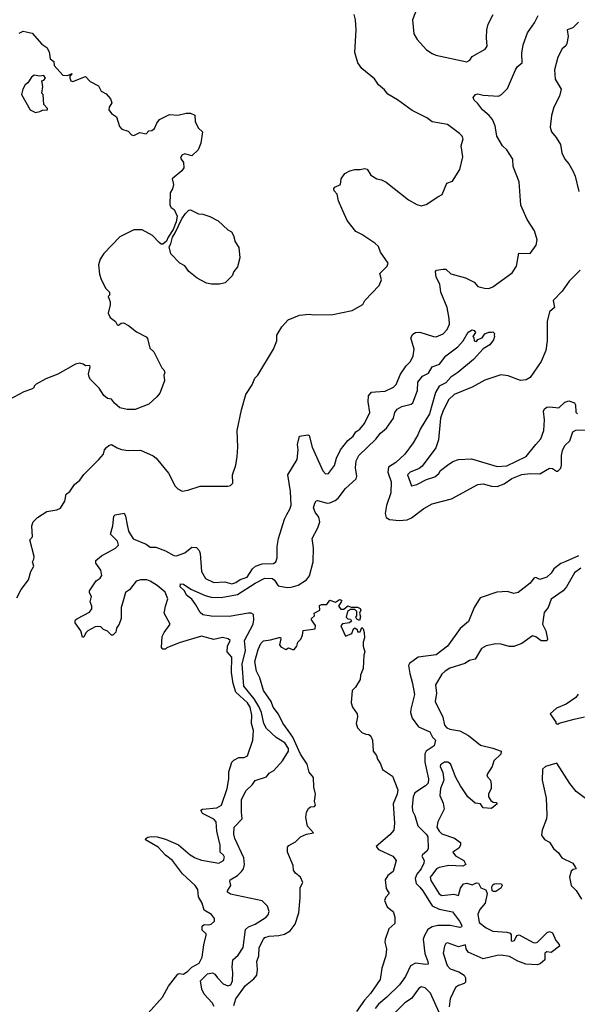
# Model space of a CAD drawing. Extents: x 1933546 to 2138868, y 524910 to 667279.
# Tile 427 of 466: x 2082510 to 2086545, y 596134 to 603257. Entities that reach past the tile are written whole.
import ezdxf

# ---------------------------------------------------------------- set-up
doc = ezdxf.new("R2010")
doc.units = 0

msp = doc.modelspace()

# ---------------------------------------------------------------- linework, layer by layer
at = {"layer": '0CON10XD'}
for points in [[(2085392, 603355), (2085352.9, 603255), (2085362.5, 603155), (2085386, 603115), (2085455, 603040), (2085495, 603012), (2085521.7, 603001.7), (2085747, 602953), (2085766.7, 602965), (2085785, 602990), (2085877.5, 603045), (2085893.3, 603065), (2085887.1, 603125), (2085890, 603185), (2085901.4, 603225), (2085935.8, 603295)], [(2082490, 599075), (2082520, 599135), (2082573.3, 599205), (2082590, 599265), (2082612.5, 599305), (2082602.5, 599335), (2082612.5, 599355), (2082613.3, 599375), (2082583.3, 599495), (2082603, 599517), (2082597.5, 599595), (2082607.5, 599625), (2082637.5, 599655), (2082705, 599700), (2082779.3, 599710.7), (2082805, 599722.5), (2082836.2, 599775), (2082846.7, 599825), (2082873.3, 599845), (2082906, 599894), (2082945, 599926.7), (2082973.4, 599966.6), (2083082, 600075), (2083116.2, 600115), (2083123.8, 600145), (2083138.3, 600161.7), (2083155, 600176.7), (2083175, 600183.3), (2083215, 600158.8), (2083247.3, 600147.3), (2083295, 600140.8), (2083385, 600143.8), (2083475, 600103.3), (2083496.7, 600085), (2083586.8, 599976.8), (2083635, 599882.5), (2083653.9, 599863.9), (2083685, 599847.5), (2083726.4, 599853.6), (2083817, 599883), (2084015, 599882.9), (2084035, 599888), (2084051.2, 599905), (2084050, 599965), (2084073.3, 600035), (2084083.6, 600096.4), (2084088.8, 600165), (2084084, 600285), (2084113.8, 600435), (2084147.5, 600545), (2084193.3, 600615), (2084212.5, 600665), (2084232.5, 600685), (2084345.9, 600874.1), (2084371.2, 600935), (2084370, 600975), (2084406.7, 601035), (2084453.9, 601086.1), (2084535, 601120), (2084605, 601126), (2084635, 601121.2), (2084775, 601123.8), (2084915, 601152.5), (2084993, 601197), (2085007.5, 601225), (2085112.5, 601335), (2085127.5, 601375), (2085115, 601420), (2085170, 601475), (2085176.2, 601495), (2085120, 601575), (2085105.5, 601615.5), (2085080.9, 601640.9), (2084985, 601704.3), (2084942, 601725), (2084880.8, 601805), (2084847.5, 601875), (2084816.1, 601946.1), (2084807.5, 601995), (2084785, 602020), (2084782.5, 602035), (2084790, 602045), (2084832.5, 602065), (2084836.7, 602105), (2084862.5, 602145), (2084900, 602165), (2084935, 602173.3), (2084975, 602173.8), (2085005, 602181.2), (2085025, 602176.7), (2085051.7, 602131.7), (2085095, 602106.2), (2085128.8, 602098.8), (2085162.1, 602082.1), (2085323.3, 601955), (2085385, 601920), (2085415, 601910), (2085450.7, 601919.3), (2085535, 601976.7), (2085567.7, 601992.3), (2085601.2, 602075), (2085641.7, 602088.3), (2085695.8, 602174.2), (2085715.8, 602264.2), (2085704, 602345), (2085718.8, 602395), (2085711.2, 602415), (2085693.3, 602435), (2085605, 602500), (2085495, 602519.2), (2085457, 602547), (2085351.3, 602601.3), (2085245, 602677.5), (2085175, 602718.6), (2085149.6, 602749.6), (2085105.7, 602785), (2085078.7, 602828.7), (2084985, 602903.8), (2084957.1, 602945), (2084935, 603020), (2084945.7, 603185), (2084940.8, 603255), (2084931.4, 603295)], [(2085874, 601316), (2085905, 601313.3), (2085935, 601325.5), (2086074.5, 601425), (2086106.4, 601473.6), (2086122.5, 601567.5), (2086205, 601566.9), (2086246.7, 601625), (2086255.4, 601665), (2086235, 601728.8), (2086181.9, 601811.9), (2086137.3, 601915), (2086124.6, 602085), (2086081.1, 602195), (2086078.5, 602248.5), (2086034.6, 602314.6), (2086003.5, 602345), (2085962.1, 602415), (2085950.2, 602490.2), (2085931.5, 602535), (2085908.5, 602565), (2085860, 602605), (2085824.1, 602654.1), (2085800, 602675), (2085792.5, 602695), (2085807.5, 602715), (2085825, 602720), (2085865, 602711.1), (2085975, 602704.2), (2085996.2, 602715), (2086039.4, 602760.6), (2086097.5, 602895), (2086112.2, 602917.8), (2086145.7, 602945), (2086143.1, 603015), (2086154, 603075), (2086185, 603163.3), (2086235.5, 603234.5), (2086261.7, 603288.3)], [(2086555, 603240), (2086512.7, 603197.3), (2086472.5, 603185), (2086480, 603135), (2086469.4, 603085), (2086461.3, 603068.7), (2086435, 603046.2), (2086404, 602986), (2086379.1, 602895), (2086385, 602826.7), (2086427.5, 602755), (2086415.6, 602705), (2086375.6, 602625), (2086357.5, 602565), (2086349.8, 602479.8), (2086358.9, 602445), (2086393.5, 602405), (2086423.3, 602355), (2086433.3, 602295), (2086455, 602248.8), (2086485, 602213.8), (2086512.5, 602165), (2086529.2, 602125), (2086555.8, 602015)], [(2082505, 603158.8), (2082535, 603174.4), (2082598.9, 603158.9), (2082670.7, 603080.7), (2082706.2, 603055), (2082722.5, 603025), (2082730, 602975), (2082757.5, 602955), (2082760, 602925), (2082822.5, 602855), (2082856.7, 602853.3), (2082888.3, 602868.3), (2082872.5, 602847.5), (2082873.3, 602836.7), (2082880, 602815), (2082895, 602809.2), (2082985, 602846), (2083020.4, 602810.4), (2083079.5, 602779.5), (2083099.1, 602739.1), (2083135, 602720.8), (2083166, 602685), (2083176.7, 602655), (2083156.1, 602623.9), (2083154, 602605), (2083175, 602578.8), (2083210, 602555), (2083232.5, 602485), (2083250, 602465), (2083295, 602450), (2083320, 602425), (2083335, 602420), (2083379.3, 602440.7), (2083425, 602432.5), (2083445, 602452.5), (2083465, 602456.7), (2083485, 602471.2), (2083502, 602508), (2083522.5, 602535), (2083595, 602572.5), (2083655, 602567.5), (2083715, 602582), (2083745, 602582), (2083776.2, 602566.2), (2083779.7, 602519.7), (2083802.5, 602475), (2083833.3, 602445), (2083821.2, 602365), (2083802.5, 602315), (2083755, 602273.3), (2083705, 602287.5), (2083683.3, 602276.7), (2083672.5, 602255), (2083694.3, 602225), (2083696.7, 602185), (2083683.3, 602165), (2083613.6, 602106.4), (2083623.8, 602065), (2083615, 602032.5), (2083598.8, 602005), (2083596.7, 601915), (2083605, 601897.5), (2083627.5, 601885), (2083650, 601835), (2083641.2, 601795), (2083620, 601740), (2083583.8, 601685), (2083571.2, 601655), (2083545, 601633.3), (2083533.8, 601633.8), (2083520, 601645), (2083470, 601695), (2083395, 601737.5), (2083335, 601737.5), (2083235, 601687.5), (2083117.5, 601565), (2083093.3, 601525), (2083080, 601485), (2083087, 601417), (2083098.3, 601378.3), (2083133, 601313), (2083160, 601285), (2083160, 601265), (2083150, 601255), (2083163.3, 601215), (2083163.3, 601195), (2083150, 601135), (2083165, 601102.5), (2083203.8, 601073.8), (2083215, 601050), (2083225, 601047.5), (2083245, 601062.5), (2083260, 601065), (2083297.5, 601045), (2083355, 601000), (2083423.9, 600963.9), (2083435, 600950), (2083451.7, 600881.7), (2083480, 600855), (2083539.3, 600739.3), (2083552.5, 600725), (2083560, 600705), (2083553.3, 600685), (2083557.5, 600645), (2083523.6, 600556.4), (2083501.7, 600528.3), (2083445, 600476.7), (2083345, 600437.5), (2083287, 600437), (2083235, 600450), (2083195, 600482.5), (2083175, 600512.5), (2083145, 600517.5), (2083118.3, 600538.3), (2083085, 600592.5), (2083022.5, 600655), (2083012.3, 600672.3), (2083008, 600695), (2083020, 600745), (2083016.7, 600756.7), (2082985, 600752.5), (2082970, 600765), (2082945, 600772.5), (2082913.6, 600766.4), (2082786.1, 600693.9), (2082698.3, 600658.3), (2082629.3, 600620.7), (2082613.9, 600606.1), (2082612.5, 600595), (2082595.9, 600584.1), (2082540, 600565), (2082395, 600487.5)], [(2082625, 602586.7), (2082655, 602592.5), (2082675, 602602.5), (2082710, 602605), (2082710, 602615), (2082683.6, 602643.6), (2082680, 602715), (2082670, 602725), (2082677.5, 602775), (2082670, 602815), (2082685, 602820), (2082696.7, 602835), (2082685, 602852.5), (2082655, 602847.5), (2082615, 602856.7), (2082595, 602842.5), (2082569.3, 602800.7), (2082550, 602785), (2082532.5, 602755), (2082522.5, 602715), (2082586.1, 602606.1), (2082625, 602586.7)], [(2083897, 601343), (2083860.7, 601350.7), (2083795, 601386.7), (2083733.3, 601435), (2083705.9, 601475.9), (2083667.5, 601495), (2083603, 601563), (2083592, 601615), (2083603.8, 601635), (2083616, 601685), (2083635.5, 601714.5), (2083682.5, 601817.5), (2083708.8, 601855), (2083735, 601880), (2083745, 601882.5), (2083805, 601853.3), (2083835, 601850), (2083885, 601832.5), (2083945, 601802.5), (2084017, 601737), (2084043, 601723), (2084057.5, 601695), (2084069.3, 601649.3), (2084095, 601610), (2084103.3, 601535), (2084085, 601470), (2084060, 601435), (2084046.4, 601403.6), (2083996.4, 601353.6), (2083955, 601343.3), (2083897, 601343)], [(2083440.7, 596069.3), (2083543, 596187), (2083587.5, 596265), (2083655, 596352.5), (2083665, 596356.7), (2083695, 596352.5), (2083725.4, 596374.6), (2083755, 596403.8), (2083807.8, 596432.2), (2083830, 596475), (2083841.2, 596565), (2083860, 596635), (2083860, 596645), (2083830.9, 596670.9), (2083830.5, 596699.5), (2083845, 596712.5), (2083875, 596708.8), (2083895, 596713.3), (2083920, 596735), (2083920, 596755), (2083898.8, 596785), (2083843.8, 596815), (2083830, 596865), (2083802.7, 596912.7), (2083800, 596965), (2083780, 596995), (2083688.6, 597078.6), (2083615, 597174.4), (2083565, 597214.4), (2083512.1, 597272.1), (2083420, 597325), (2083423.8, 597335), (2083436.9, 597343.1), (2083465, 597348.5), (2083505, 597345.5), (2083565, 597329.5), (2083658.5, 597288.5), (2083744.3, 597215), (2083780, 597195), (2083825, 597176.7), (2083855, 597172.5), (2083950, 597155), (2083983.8, 597175), (2083992.3, 597197.7), (2083985, 597214), (2083960.5, 597235), (2083961.8, 597285), (2083936.7, 597386.7), (2083931.2, 597455), (2083915, 597473.3), (2083831.9, 597515), (2083821.2, 597538.8), (2083832.9, 597547.1), (2083935.5, 597554.5), (2083970.8, 597575), (2084010.8, 597695), (2084023.1, 597765), (2084022.7, 597815), (2084045.6, 597885), (2084058.6, 597901.4), (2084095, 597920), (2084135, 597919.4), (2084158.3, 597931.7), (2084198, 598045), (2084201.4, 598115), (2084186.6, 598166.6), (2084189.8, 598225), (2084176.7, 598285), (2084159.2, 598315), (2084075, 598391.9), (2084055.2, 598455), (2084043.8, 598535), (2084045.7, 598645.7), (2084012, 598685), (2084014.4, 598725.6), (2084032.5, 598765), (2084018.3, 598778.3), (2083977, 598787), (2083915, 598774), (2083825, 598797.3), (2083665, 598750), (2083575, 598713.3), (2083565, 598703.8), (2083545, 598703.8), (2083536.7, 598715), (2083542, 598795), (2083556, 598825), (2083598.8, 598885), (2083556.2, 598965), (2083563.8, 599015), (2083582.3, 599067.7), (2083562.9, 599115), (2083505, 599164.6), (2083455, 599196.5), (2083430, 599205), (2083385, 599204.4), (2083353.3, 599195), (2083305, 599132.5), (2083275, 599112.5), (2083253.6, 599036.4), (2083243.3, 599005), (2083243.3, 598925), (2083230, 598885), (2083210.8, 598855), (2083205, 598826.7), (2083185, 598803.8), (2083173.3, 598805), (2083145, 598833.8), (2083116.4, 598846.4), (2083097.5, 598865), (2083075, 598868), (2083055, 598864.2), (2083003.3, 598835), (2082989.3, 598820.7), (2082975, 598790), (2082965, 598790), (2082951.2, 598835), (2082910, 598895), (2082910, 598905), (2082913.3, 598915), (2082927.5, 598925), (2083015, 598972), (2083030.8, 598995), (2083031.2, 599015), (2083020, 599045), (2083030.6, 599085), (2083015, 599110), (2083014.4, 599125), (2083063.1, 599196.9), (2083093, 599217), (2083103, 599237), (2083096.2, 599275), (2083061.9, 599325), (2083061.2, 599345), (2083100.8, 599379.2), (2083203.3, 599435), (2083223.8, 599455), (2083216.7, 599485), (2083166, 599535), (2083183.2, 599596.8), (2083190, 599665), (2083200, 599675), (2083265, 599686.7), (2083275.6, 599665.6), (2083288.1, 599601.9), (2083298.1, 599558.1), (2083331.1, 599501.1), (2083425, 599462.2), (2083455, 599442.3), (2083495, 599441.5), (2083564.7, 599414.7), (2083625, 599381.5), (2083645, 599378.9), (2083705, 599401.4), (2083755, 599440.6), (2083788.9, 599438.9), (2083808.2, 599418.2), (2083815.5, 599395.5), (2083826, 599265), (2083855.6, 599215.6), (2083915, 599185.7), (2083995, 599190.9), (2084045.6, 599175.6), (2084075, 599184.6), (2084105, 599207.2), (2084155, 599223.4), (2084195, 599283.8), (2084216.9, 599305), (2084265, 599320.3), (2084346.5, 599323.5), (2084364.3, 599335), (2084374.2, 599365), (2084372.9, 599445), (2084383.1, 599505), (2084425.8, 599645), (2084441.9, 599678.1), (2084465, 599716.2), (2084474.4, 599745.6), (2084469.5, 599845), (2084450, 599965), (2084516.9, 600075), (2084524.4, 600145), (2084520.5, 600185), (2084534.3, 600245), (2084595, 600254.3), (2084605, 600248.8), (2084625.4, 600165), (2084704.7, 599994.7), (2084723, 599973), (2084745, 599974), (2084788, 600032), (2084803.1, 600085), (2084831.9, 600145), (2084885, 600212.5), (2084924.3, 600245), (2084942.5, 600275), (2084972, 600295), (2085004.2, 600335), (2085042.9, 600415), (2085032.1, 600492.1), (2085034.4, 600535), (2085055, 600562.5), (2085085.7, 600565.7), (2085155, 600570), (2085215, 600598.6), (2085235, 600618), (2085266.7, 600693.3), (2085307.6, 600752.4), (2085338.9, 600785), (2085357.5, 600825), (2085363.6, 600873.6), (2085341.5, 600955), (2085355, 600982.9), (2085375, 600993.1), (2085405, 600995.6), (2085505, 600964.4), (2085525, 600963.3), (2085575, 600984.4), (2085604.4, 601015), (2085619.4, 601055), (2085618.9, 601095), (2085602.3, 601175), (2085558.5, 601285), (2085549.6, 601345), (2085523.8, 601395), (2085520, 601435), (2085525.8, 601444.2), (2085575, 601453.6), (2085595, 601451.8), (2085629.6, 601419.6), (2085735, 601390.8), (2085799.1, 601359.1), (2085825, 601326.2), (2085874, 601316)], [(2086565.9, 601444.1), (2086487.3, 601365), (2086436.2, 601293.8), (2086369.5, 601225), (2086380.6, 601175), (2086344.5, 601145), (2086327.5, 601075), (2086327.1, 600935), (2086317.5, 600865), (2086282.9, 600785), (2086205, 600668.6), (2086175, 600651.5), (2086135, 600647.5), (2086045, 600680), (2085993, 600687), (2085875, 600649.6), (2085785, 600598.7), (2085655, 600546.7), (2085615, 600508.9), (2085575, 600430.6), (2085555, 600374), (2085541.1, 600218.9), (2085520.4, 600159.6), (2085423.6, 600026.4), (2085400.5, 600009.5), (2085336, 599985), (2085317.5, 599965), (2085345, 599886.2), (2085385, 599893.8), (2085455, 599931.4), (2085515, 599949.2), (2085544, 599975), (2085556.2, 599995), (2085605.9, 600034.1), (2085645, 600060), (2085685, 600076.2), (2085780.7, 600080.7), (2085964.5, 600024.5), (2086035, 600030), (2086175, 600096.4), (2086245.2, 600184.8), (2086280.5, 600225), (2086303.8, 600285), (2086307.9, 600362.1), (2086300.8, 600425), (2086307.1, 600442.9), (2086325, 600453.5), (2086345, 600456.4), (2086411.6, 600448.4), (2086455, 600490.9), (2086485, 600500.8), (2086524.6, 600484.6), (2086531.4, 600471.4), (2086535, 600418.6), (2086546.2, 600406.2)], [(2083918.3, 596118.3), (2083902.2, 596145), (2083845, 596208.8), (2083828.1, 596245), (2083817.1, 596305), (2083868.4, 596355), (2083905, 596362.4), (2083923.2, 596353.2), (2083941.2, 596325), (2083982.3, 596282.3), (2084015, 596267.4), (2084037.3, 596275), (2084049.1, 596305), (2084051.4, 596365), (2084046.3, 596403.7), (2084052.8, 596455), (2084091.2, 596488.8), (2084126.8, 596545), (2084144.1, 596675), (2084165, 596694.7), (2084215, 596714.3), (2084294.5, 596765), (2084307.7, 596782.3), (2084314.6, 596805), (2084302.7, 596845), (2084265, 596882.1), (2084035, 596930), (2084013.8, 596945), (2084013.3, 596955), (2084026.7, 596975), (2084038.8, 596995), (2084030, 597025), (2084033.3, 597035), (2084085, 597065.6), (2084116, 597094), (2084129.7, 597115), (2084136.7, 597145), (2084132.1, 597195), (2084066.2, 597335), (2084058.8, 597365), (2084062.5, 597415), (2084120.6, 597475), (2084113.8, 597523.8), (2084116.2, 597615), (2084148.2, 597681.8), (2084195.6, 597725), (2084215, 597752.5), (2084295, 597780.8), (2084315, 597806), (2084348.6, 597825), (2084411.5, 597895), (2084455.9, 597965), (2084455, 597985.5), (2084428.8, 598025), (2084365.4, 598065), (2084295, 598128.5), (2084277.4, 598165), (2084260.2, 598245), (2084239.8, 598289.8), (2084207.8, 598345), (2084132.5, 598435), (2084120.3, 598595), (2084144.6, 598695), (2084137.3, 598765), (2084198.8, 598885), (2084204.8, 598915), (2084202.5, 598955), (2084185, 598963.4), (2084165, 598963.6), (2084025, 598939.8), (2083895, 598942), (2083835, 598951.2), (2083815, 598968.8), (2083784.4, 599025), (2083754.5, 599065), (2083717.8, 599095), (2083702.5, 599125), (2083671.1, 599155), (2083673.3, 599175), (2083695, 599174), (2083748.7, 599138.7), (2083851.2, 599091.2), (2083895, 599079.4), (2083968.3, 599078.3), (2084085, 599100), (2084215, 599181.9), (2084285, 599216.6), (2084339.2, 599215), (2084355, 599202.2), (2084380.8, 599160.8), (2084445, 599149.8), (2084475, 599151.3), (2084525, 599166), (2084584.7, 599205), (2084606.7, 599235), (2084634.7, 599335), (2084636, 599436), (2084626.9, 599505), (2084668, 599582), (2084681.1, 599625), (2084675, 599658), (2084647.5, 599695), (2084635.5, 599725), (2084645, 599760), (2084655, 599776.2), (2084665, 599779.2), (2084735, 599758.8), (2084755, 599760.9), (2084791.7, 599778.3), (2084815, 599796.7), (2084866.9, 599865), (2084944.5, 599935.5), (2084950.9, 599955), (2084940.8, 600015), (2084945.2, 600064.8), (2084964.8, 600105.2), (2085088.4, 600221.6), (2085122.2, 600265), (2085165, 600301.1), (2085214.4, 600375), (2085225.5, 600415), (2085241.2, 600438.8), (2085275, 600458.8), (2085343.8, 600476.2), (2085355, 600484.3), (2085388.6, 600575), (2085392, 600635), (2085425, 600678.9), (2085468.9, 600701.1), (2085494.6, 600745.4), (2085548, 600765), (2085595, 600824.4), (2085679.6, 600890.4), (2085719.2, 600935), (2085755, 600995.8), (2085785, 601012.5), (2085799.3, 601009.3), (2085807.5, 600995), (2085790, 600965), (2085797, 600957), (2085800, 600935), (2085815, 600930), (2085826.4, 600943.6), (2085857.5, 600955), (2085876.4, 600983.6), (2085905, 600996.7), (2085925, 600997.5), (2085935, 601000), (2085947, 600987), (2085942.5, 600975), (2085946.7, 600965), (2085938.3, 600941.7), (2085913.3, 600905), (2085864.5, 600875.5), (2085795, 600798), (2085681.4, 600705), (2085629.7, 600670.3), (2085595, 600630.5), (2085545, 600606.7), (2085520, 600560), (2085476.8, 600405), (2085407.3, 600295), (2085392.1, 600255), (2085357.1, 600195), (2085296.5, 600113.5), (2085233.1, 600055), (2085179.3, 600020.7), (2085173.2, 599985), (2085198.4, 599915), (2085196.9, 599835), (2085165, 599743.3), (2085155.6, 599684.4), (2085162, 599655), (2085185, 599641.1), (2085255.8, 599634.2), (2085315, 599638.9), (2085345, 599654.4), (2085435, 599721.1), (2085495, 599754.5), (2085635, 599792.2), (2085825, 599893.8), (2085865, 599900.4), (2085925, 599882), (2085965, 599880.8), (2086015, 599898.9), (2086072.5, 599937.5), (2086145, 599967.3), (2086204.1, 599974.1), (2086275, 599972.5), (2086345, 600012), (2086365, 600011.2), (2086395, 599990), (2086405, 599990), (2086425, 600013.3), (2086430.9, 600035), (2086431.8, 600105), (2086439.2, 600140.8), (2086455, 600176), (2086490.3, 600209.7), (2086512.9, 600275), (2086535, 600287.8), (2086665, 600289.8)], [(2086555, 599378.3), (2086463.3, 599336.7), (2086425, 599322.3), (2086375.6, 599285), (2086355, 599253.3), (2086325, 599224.5), (2086275, 599207.8), (2086245, 599220.9), (2086231.9, 599218.1), (2086205, 599182), (2086116.2, 599113.8), (2086085, 599106.5), (2086040.9, 599120.9), (2085963.9, 599116.1), (2085842, 599075), (2085799.6, 599005), (2085757.5, 598902.5), (2085696.9, 598853.1), (2085605, 598725.6), (2085525, 598661.5), (2085393.6, 598646.4), (2085330.5, 598599.5), (2085324.4, 598585), (2085333.3, 598526.7), (2085353.8, 598455), (2085366.6, 598375), (2085339.6, 598270.4), (2085338.5, 598245), (2085351.1, 598205), (2085395, 598141.1), (2085476.9, 598105), (2085497.8, 598067.8), (2085520, 598045), (2085508.8, 598005), (2085450.6, 597965), (2085442.8, 597947.3), (2085441.7, 597885), (2085467.8, 597765), (2085465.7, 597735), (2085446.1, 597713.9), (2085370.4, 597665), (2085358.5, 597635), (2085350.5, 597565), (2085352.2, 597535), (2085370.2, 597500.2), (2085390.7, 597425), (2085451.5, 597365), (2085462.9, 597345), (2085465, 597260), (2085457, 597243), (2085424.3, 597215), (2085421.1, 597205), (2085436.7, 597175), (2085434.2, 597155), (2085414.8, 597115), (2085383, 597075), (2085371.4, 597045), (2085379.2, 597009.2), (2085405, 596981.4), (2085428.1, 596955), (2085495, 596847.3), (2085545, 596823), (2085643, 596803), (2085693.5, 596735), (2085709.2, 596705), (2085708, 596695), (2085695, 596690), (2085625, 596703.5), (2085535, 596704), (2085495.9, 596694.1), (2085464.7, 596675.3), (2085438.3, 596631.7), (2085430, 596605), (2085441.5, 596501.5), (2085464.4, 596445), (2085466.2, 596425), (2085448.1, 596421.9), (2085375, 596433.1), (2085338.5, 596411.5), (2085301.2, 596335), (2085257.9, 596275), (2085167.7, 596185), (2085105.9, 596135), (2085083.2, 596105)], [(2086570.7, 599289.3), (2086524.6, 599255), (2086467.7, 599155), (2086443.9, 599126.1), (2086355.6, 599065), (2086334.2, 599005.8), (2086305, 598968.6), (2086293.9, 598883.9), (2086316.5, 598835), (2086329.2, 598775), (2086325, 598764), (2086285, 598764.5), (2086245, 598793.1), (2086221.2, 598798.8), (2086145, 598744.4), (2086085, 598722.7), (2086053.1, 598723.1), (2085995, 598739.2), (2085955, 598741.9), (2085885, 598727.5), (2085852.8, 598707.2), (2085805, 598631.1), (2085765, 598622.2), (2085730.9, 598599.1), (2085623.8, 598565), (2085588, 598545), (2085565, 598523.8), (2085520, 598445), (2085525.7, 598385), (2085516.7, 598325), (2085571.9, 598211.9), (2085584.4, 598154.4), (2085601.2, 598135), (2085622.5, 598125), (2085695, 598112.7), (2085757.8, 598077.8), (2085845, 598009.2), (2085935, 597988.1), (2085993.3, 597965), (2085992.5, 597945), (2085940.8, 597895), (2085929.6, 597855), (2085891.5, 597795), (2085895, 597778.8), (2085916.7, 597755), (2085922.5, 597725), (2085922.5, 597695), (2085902.5, 597655), (2085903.8, 597635), (2085918.8, 597608.8), (2085937.1, 597597.1), (2085957.5, 597595), (2085966.2, 597585), (2085925, 597550), (2085865, 597556.7), (2085843.6, 597583.6), (2085805, 597590), (2085753.8, 597635), (2085698.8, 597715), (2085666, 597775), (2085628.8, 597875), (2085607.5, 597885), (2085585, 597885.6), (2085555, 597866.7), (2085552.5, 597855), (2085571.1, 597811.1), (2085578.2, 597755), (2085554.6, 597695), (2085551.2, 597645), (2085575, 597590), (2085581.2, 597545), (2085535.4, 597455), (2085529.3, 597415), (2085545, 597387.3), (2085565, 597368.2), (2085656.5, 597336.5), (2085699.2, 597305), (2085699.1, 597285), (2085688.5, 597265), (2085644, 597235), (2085665, 597209.2), (2085723.6, 597175), (2085738.8, 597145), (2085715.8, 597134.2), (2085615, 597139.3), (2085545.6, 597125), (2085526, 597114), (2085491.6, 597068.4)], [(2084060, 596125), (2084074.4, 596175), (2084145, 596270), (2084205, 596317.8), (2084226, 596344), (2084231.8, 596385), (2084226.5, 596445), (2084240, 596485), (2084242.7, 596545), (2084273.1, 596605), (2084285, 596617.8), (2084315, 596628.2), (2084385, 596633.1), (2084427.4, 596642.6), (2084467.1, 596665), (2084502.5, 596715), (2084528.8, 596795), (2084540, 596905), (2084540.7, 596979.3), (2084560, 597015), (2084542.5, 597055), (2084505, 597083.3), (2084491.2, 597105), (2084488.3, 597138.3), (2084448.8, 597235), (2084448.3, 597271.7), (2084457, 597283), (2084505, 597310), (2084542.5, 597345), (2084585, 597365.6), (2084636.7, 597375), (2084593, 597423), (2084580.8, 597485), (2084585.8, 597525), (2084599.7, 597550.3), (2084615, 597562), (2084642.5, 597565), (2084651.2, 597575), (2084643.3, 597605), (2084651.2, 597655), (2084637.5, 597705), (2084635.6, 597775), (2084603.7, 597813.7), (2084591, 597871), (2084541.7, 597945), (2084487.2, 598067.2), (2084453.9, 598116.1), (2084415, 598167.1), (2084382.6, 598232.6), (2084343.5, 598285), (2084328.9, 598325), (2084273.3, 598405), (2084248.1, 598495), (2084222.5, 598545), (2084212.7, 598615), (2084235, 598700), (2084255, 598743.3), (2084275, 598763.8), (2084325, 598770), (2084388.8, 598788.8), (2084396.7, 598786.7), (2084398.8, 598778.8), (2084390, 598735), (2084400.2, 598720.2), (2084435, 598700.8), (2084455, 598712), (2084485, 598700), (2084495, 598702), (2084516.2, 598725), (2084523.3, 598755), (2084543.8, 598775), (2084557.5, 598805), (2084561.7, 598838.3), (2084648.3, 598851.7), (2084650, 598875), (2084622.5, 598915), (2084622.5, 598925), (2084642.5, 598945), (2084640, 598965), (2084682.5, 598985), (2084680.7, 599019.3), (2084694, 599026), (2084733.6, 599026.4), (2084755, 599057.5), (2084795, 599042.5), (2084825, 599062.5), (2084835, 599060), (2084840, 599055), (2084837.5, 599045), (2084817.5, 599015), (2084835, 598992.5), (2084855, 598992.5), (2084885, 599017.5), (2084908.3, 599008.3), (2084955, 599007.5), (2084975, 598997.5), (2084977.5, 598985), (2084970, 598965), (2084977, 598937), (2084968.3, 598911.7), (2084950.7, 598920.7), (2084942.5, 598935), (2084950, 598945), (2084950, 598975), (2084935, 598990), (2084905, 598990), (2084882.5, 598975), (2084873.3, 598935), (2084885, 598922.5), (2084905, 598920), (2084910, 598905), (2084897, 598893), (2084845, 598886.7), (2084833, 598873), (2084868.3, 598798.3), (2084913, 598817), (2084925, 598850), (2084935, 598857.5), (2084952.5, 598845), (2084955, 598830), (2084975, 598830), (2084985, 598860), (2084995, 598850), (2085003, 598823), (2085006, 598785), (2084996, 598755), (2084996, 598725), (2085008, 598685), (2084999.3, 598660.7), (2084995, 598562.5), (2084977.1, 598515), (2084973.1, 598485), (2084940.3, 598429.7), (2084916, 598404), (2084909.4, 598315), (2084919.2, 598285), (2084952.2, 598235), (2084954.4, 598214.4), (2084945.7, 598165), (2084954.5, 598134.5), (2084985, 598101.4), (2085015, 598087.5), (2085035.9, 598085.9), (2085050, 598075), (2085063.3, 598045), (2085068.8, 597965), (2085092.5, 597935), (2085098.3, 597908.3), (2085120, 597875), (2085135, 597832.5), (2085207.5, 597785), (2085246.2, 597685), (2085242, 597655), (2085211.8, 597585), (2085222.5, 597445), (2085217.5, 597395), (2085189.7, 597360.3), (2085090, 597275), (2085106, 597255), (2085210.8, 597205), (2085233.8, 597175), (2085213.8, 597095), (2085173, 597067), (2085154.4, 597035.6), (2085161.9, 596971.9), (2085183.8, 596935), (2085160.7, 596909.3), (2085150.8, 596885), (2085168.6, 596838.6), (2085208.6, 596808.6), (2085215, 596797.5), (2085224.2, 596765), (2085225, 596720), (2085180.8, 596679.2), (2085155, 596602.5), (2085152.9, 596585), (2085164.4, 596535), (2085160, 596485), (2085131.8, 596395), (2085119.1, 596315), (2085048.3, 596211.7), (2085004.5, 596165), (2084947.4, 596082.6)], [(2086551.7, 598378.3), (2086535.9, 598354.1), (2086465, 598306.7), (2086395, 598276.7), (2086350, 598235), (2086390, 598175), (2086390, 598165), (2086405, 598160), (2086413, 598167), (2086521.7, 598198.3), (2086596.4, 598213.6)], [(2086675, 597570), (2086537.5, 597675), (2086491.7, 597731.7), (2086398.3, 597878.3), (2086315, 597855.8), (2086293.8, 597835), (2086290, 597755), (2086319.2, 597625), (2086326, 597505), (2086321.2, 597475), (2086290, 597395), (2086287, 597357), (2086307, 597327), (2086345, 597307.5), (2086372.7, 597262.7), (2086409.5, 597229.5), (2086433.3, 597195), (2086512.5, 597155), (2086532.5, 597125), (2086536.4, 597113.6), (2086515, 597110), (2086501.7, 597098.3), (2086490, 597055), (2086501.2, 596995), (2086537.3, 596957.3), (2086576, 596895)], [(2085491.6, 597068.4), (2085481.1, 597055), (2085485, 597030), (2085545, 596934.3), (2085565, 596921.5), (2085650.6, 596930.6), (2085685, 596922.5), (2085700, 596975), (2085720.8, 597005), (2085745, 597010), (2085785, 596998.8), (2085815, 597014), (2085830.5, 597010.5), (2085847.5, 596977.5), (2085883, 596963), (2085893.8, 596935), (2085879.4, 596865), (2085839.1, 596820.9), (2085824.3, 596785.7), (2085835.6, 596725.6), (2085885, 596687.5), (2085935, 596662.9), (2086035.7, 596655.7), (2086058.3, 596648.3), (2086066.1, 596636.1), (2086067.5, 596595), (2086075, 596590), (2086090, 596595), (2086108.3, 596631.7), (2086125, 596636.2), (2086225, 596582.5), (2086245, 596580), (2086256.4, 596583.6), (2086326.4, 596653.6), (2086345, 596660), (2086365, 596652.5), (2086388.8, 596595), (2086415, 596566.7), (2086415.7, 596555), (2086355, 596510), (2086325, 596513.3), (2086310, 596505), (2086311.2, 596455), (2086277.5, 596427.5), (2086255, 596418.8), (2086172.5, 596425), (2086115, 596445.8), (2086055, 596481.2), (2085995, 596490), (2085965, 596488), (2085865, 596462.5), (2085755, 596510.6), (2085740.6, 596535), (2085735, 596565.8), (2085685, 596550.4), (2085605, 596579.2), (2085595, 596573.8), (2085584.3, 596555), (2085575.6, 596505), (2085602.7, 596415), (2085625, 596390.6), (2085688.6, 596368.6), (2085725.4, 596345.4), (2085737.1, 596325), (2085736, 596295), (2085726.7, 596285), (2085685, 596270.8), (2085664.2, 596255), (2085624.4, 596175), (2085617.8, 596115)], [(2085939.3, 596949.3), (2085930, 596955), (2085927.5, 596985), (2085935, 596997.5), (2085942.5, 597005), (2085961.7, 597008.3), (2085996.7, 597005), (2086002.5, 596995), (2085991.2, 596975), (2085955, 596951.2), (2085939.3, 596949.3)], [(2085544.5, 596075), (2085482.3, 596215), (2085445, 596254.4), (2085415, 596260), (2085395, 596245.6), (2085344.7, 596175.3), (2085297.5, 596145), (2085165, 596012.5)]]:
    msp.add_lwpolyline(points, dxfattribs=at)

doc.saveas('drawing.dxf')
